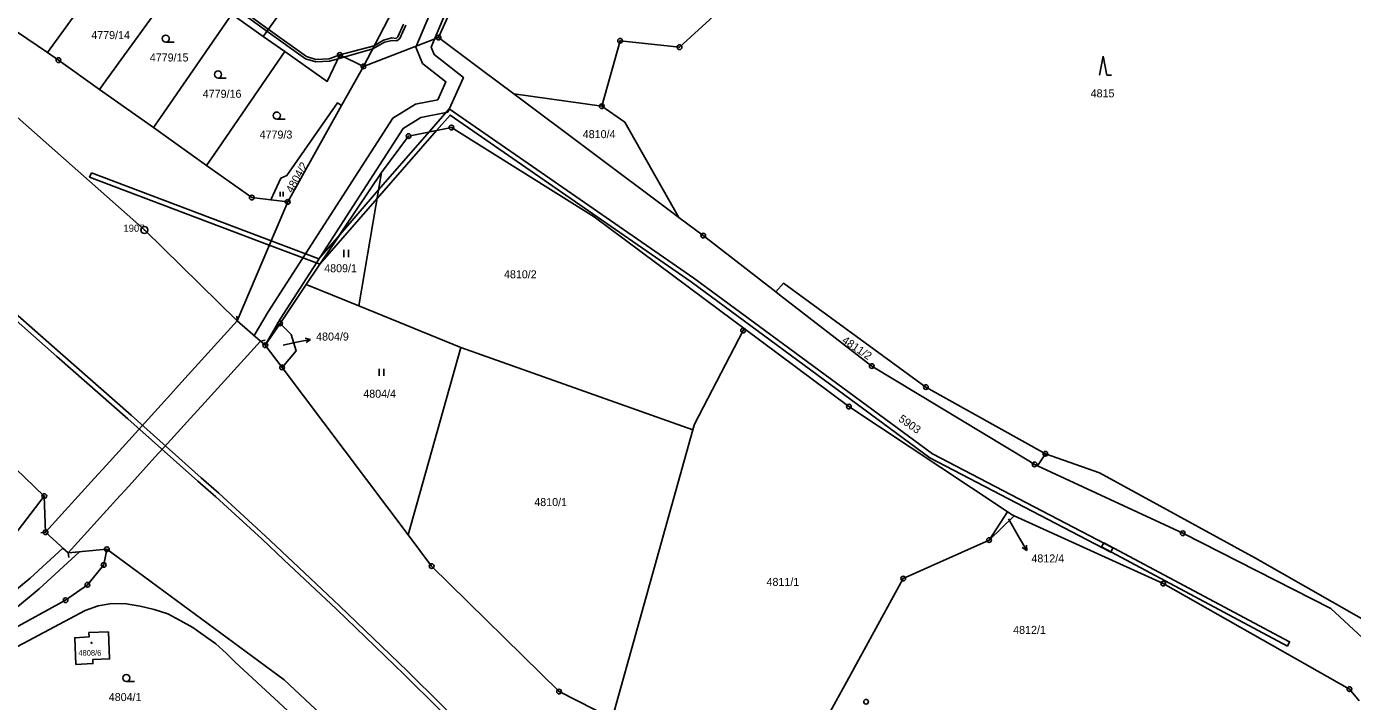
# Model space of a CAD drawing. Extents: x -644096 to -634268, y -1141430 to -1133463.
# Drawn here: x -638035.6 to -637753.9, y -1138446.2 to -1138302.9 of the extents above; entities that cross this region are included whole.
import ezdxf

# ---------------------------------------------------------------- set-up
doc = ezdxf.new("R2010")
doc.units = 0
for name, color, linetype in [('_CIVIL_CONSTRUCTION', 7, 'Continuous'), ('B_Hranice _3D', 7, 'Continuous'), ('M_Svah_Nasyp', 7, 'Continuous'), ('M_Svah_Zarez', 7, 'Continuous'), ('spodek_zarez', 7, 'Continuous'), ('svrsek_osa_sjezdy', 7, 'Continuous'), ('svrsek_osa_terminal_VRT', 7, 'Continuous'), ('svrsek_osa_VRT', 7, 'Continuous'), ('svrsek_popisy_VRT', 7, 'Continuous'), ('terminal_VRT', 7, 'Continuous')]:
    doc.layers.add(name, color=color, linetype=linetype)

msp = doc.modelspace()

# ---------------------------------------------------------------- linework, layer by layer
at = {"layer": '_CIVIL_CONSTRUCTION'}
for centre, radius in [((-637948.09, -1138305.2), 0.5), ((-637948.09, -1138305.2), 0.0303), ((-637909.52, -1138305.88), 0.5), ((-637909.52, -1138305.88), 0.0303), ((-638028.83, -1138310), 0.5), ((-637969.06, -1138308.9), 0.5), ((-637969.06, -1138308.9), 0.0303), ((-637896.89, -1138307.24), 0.5), ((-637896.89, -1138307.24), 0.0303), ((-638028.83, -1138310), 0.0303), ((-637964.06, -1138311.33), 0.5), ((-637964.06, -1138311.33), 0.0303), ((-637913.42, -1138319.77), 0.5), ((-637913.42, -1138319.77), 0.0303), ((-637954.46, -1138326.12), 0.5), ((-637954.46, -1138326.12), 0.0303), ((-637945.34, -1138324.31), 0.5), ((-637945.34, -1138324.31), 0.0303), ((-637987.76, -1138339.16), 0.5), ((-637987.76, -1138339.16), 0.0303), ((-637980.14, -1138340.08), 0.5), ((-637980.14, -1138340.08), 0.0303), ((-638010.58, -1138346.05), 0.75), ((-638010.58, -1138346.05), 0.03), ((-637891.85, -1138347.24), 0.5), ((-637891.85, -1138347.24), 0.0303), ((-637981.77, -1138365.88), 0.5), ((-637981.77, -1138365.88), 0.0303), ((-637883.4, -1138367.4), 0.5), ((-637883.4, -1138367.4), 0.0303), ((-637984.89, -1138370.51), 0.5), ((-637984.89, -1138370.51), 0.0303), ((-637981.33, -1138375.24), 0.5), ((-637981.33, -1138375.24), 0.0303), ((-637856.06, -1138374.96), 0.5), ((-637856.06, -1138374.96), 0.0303), ((-637844.56, -1138379.4), 0.5), ((-637844.56, -1138379.4), 0.0303), ((-637860.91, -1138383.54), 0.5), ((-637860.91, -1138383.54), 0.0303), ((-637819.17, -1138393.55), 0.5), ((-637819.17, -1138393.55), 0.0303), ((-637821.46, -1138395.82), 0.5), ((-637821.46, -1138395.82), 0.0303), ((-638031.84, -1138402.54), 0.5), ((-638031.84, -1138402.54), 0.0303), ((-638031.57, -1138410.22), 0.5), ((-638031.57, -1138410.22), 0.0303), ((-637789.97, -1138410.45), 0.5), ((-637789.97, -1138410.45), 0.0303), ((-638018.56, -1138413.83), 0.5), ((-637831.13, -1138411.89), 0.5), ((-637831.13, -1138411.89), 0.0303), ((-638018.56, -1138413.83), 0.0303), ((-638019.23, -1138417.17), 0.5), ((-638019.23, -1138417.17), 0.0303), ((-637949.55, -1138417.42), 0.5), ((-637949.55, -1138417.42), 0.0303), ((-638022.69, -1138421.38), 0.5), ((-638022.69, -1138421.38), 0.0303), ((-637849.36, -1138420.05), 0.5), ((-637849.36, -1138420.05), 0.0303), ((-637794.12, -1138421.13), 0.5), ((-637794.12, -1138421.13), 0.0303), ((-638027.33, -1138424.67), 0.5), ((-638027.33, -1138424.67), 0.0303), ((-637922.48, -1138444.06), 0.5), ((-637922.48, -1138444.06), 0.0303), ((-637754.57, -1138443.54), 0.5), ((-637754.57, -1138443.54), 0.0303), ((-637857.24, -1138446.21), 0.5)]:
    msp.add_circle(centre, radius, dxfattribs=at)
at = {"layer": 'B_Hranice _3D'}
for points in [[(-637995.36, -1138295.42), (-637995.65, -1138295.82), (-637990.71, -1138299.37), (-637984.54, -1138303.85), (-637984.25, -1138303.44), (-637990.2, -1138299.12), (-637989.83, -1138298.65), (-637989.36, -1138298.39), (-637988.95, -1138298.68), (-637988.52, -1138298.06), (-637989.8, -1138297.17), (-637990.23, -1138297.78), (-637989.82, -1138298.07), (-637990.17, -1138298.27), (-637990.61, -1138298.83)], [(-637969.44, -1138309.69), (-637969.06, -1138308.9), (-637971.34, -1138309.72), (-637974.13, -1138309.88), (-637976.14, -1138309.25), (-637984.25, -1138303.44), (-637984.54, -1138303.85), (-637976.36, -1138309.71), (-637974.19, -1138310.38), (-637971.26, -1138310.22)], [(-637969.06, -1138308.9), (-637969.44, -1138309.69), (-637968.18, -1138309.33)], [(-637962.08, -1138307.56), (-637961.76, -1138306.95), (-637969.06, -1138308.9), (-637968.18, -1138309.33)], [(-637950.1, -1138325.25), (-637948.51, -1138324.94), (-637945.65, -1138321.67), (-637894.4, -1138357.07), (-637843.72, -1138394.46), (-637805.26, -1138414.46), (-637804.8, -1138413.57), (-637843.18, -1138393.6), (-637893.82, -1138356.25), (-637945.81, -1138320.33)], [(-637969.09, -1138347.05), (-637973.32, -1138353.32), (-637961.13, -1138339.37), (-637948.51, -1138324.94), (-637950.1, -1138325.25), (-637960.82, -1138337.56)], [(-638021.85, -1138333.89), (-638022.21, -1138334.82), (-637984.05, -1138349.26), (-637973.32, -1138353.32), (-637969.09, -1138347.05), (-637973.55, -1138352.17), (-637983.66, -1138348.34)], [(-637767.74, -1138434.38), (-637767.27, -1138433.49), (-637806.74, -1138412.47), (-637807.21, -1138413.36)]]:
    msp.add_lwpolyline(points, close=True, dxfattribs=at)
for points in [[(-637947.14, -1138293.42), (-637952.92, -1138307.22), (-637951.52, -1138310.69), (-637946.51, -1138314.59), (-637948.24, -1138318.4), (-637952.96, -1138319.32), (-637957.78, -1138322.28), (-637984.29, -1138363.43), (-637987.25, -1138368.49), (-637985.91, -1138369.65), (-637984.89, -1138370.51), (-637981.73, -1138365.01), (-637955.62, -1138324.48), (-637951.86, -1138322.16), (-637946.14, -1138321.04), (-637942.79, -1138313.67), (-637949.04, -1138308.81), (-637949.68, -1138307.24), (-637948.97, -1138305.54), (-637944.44, -1138294.74)], [(-637955.5, -1138302.35), (-637956.71, -1138305.06), (-637957.11, -1138305.37), (-637958.01, -1138305.29), (-637959.79, -1138305.72), (-637961.76, -1138306.95), (-637962.08, -1138307.56), (-637959.59, -1138306.18), (-637957.97, -1138305.79), (-637956.97, -1138305.89), (-637956.31, -1138305.38), (-637955.04, -1138302.57)], [(-638044.15, -1138359.73), (-638029.16, -1138372.89), (-638014.07, -1138386.12), (-637999.21, -1138399.39), (-637995.42, -1138402.7), (-637985.58, -1138411.7), (-637980.96, -1138416.09), (-637969.79, -1138426.54), (-637955.39, -1138440.43), (-637940.79, -1138454.89), (-637926.98, -1138468.83), (-637913.16, -1138483.13), (-637899.38, -1138497.57), (-637888.5, -1138509.31), (-637872.35, -1138527.1), (-637859.14, -1138542.03), (-637845.95, -1138557.16), (-637833.67, -1138571.72), (-637834.51, -1138572.37), (-637833.9, -1138573.16)], [(-637806.82, -1138602.8), (-637814.77, -1138592.94), (-637819.49, -1138587.25), (-637827.91, -1138577), (-637832.57, -1138571.48), (-637845.19, -1138556.5), (-637858.38, -1138541.37), (-637871.61, -1138526.44), (-637887.76, -1138508.63), (-637898.66, -1138496.89), (-637912.44, -1138482.43), (-637926.26, -1138468.13), (-637940.09, -1138454.19), (-637954.69, -1138439.71), (-637969.11, -1138425.82), (-637980.28, -1138415.37), (-637984.9, -1138410.96), (-637994.76, -1138401.96), (-637998.55, -1138398.65), (-638013.41, -1138385.38), (-638028.5, -1138372.13), (-638043.51, -1138358.97)], [(-638043.06, -1138430.57), (-638032.91, -1138422.24), (-638024.37, -1138414.39), (-638026.79, -1138414.62), (-638027.92, -1138413.58), (-638034.87, -1138419.98), (-638044.76, -1138428.09)]]:
    msp.add_lwpolyline(points, dxfattribs=at)
at = {"layer": 'M_Svah_Nasyp'}
for p, q in [((-638003.32, -1138379.06), (-637990.9, -1138365.37)), ((-637990.92, -1138364.37), (-637990.9, -1138365.37)), ((-637985.91, -1138369.65), (-637998.46, -1138383.46)), ((-637984.94, -1138369.43), (-637985.91, -1138369.65)), ((-638004.97, -1138380.88), (-638003.32, -1138379.06)), ((-638010.51, -1138386.99), (-638004.97, -1138380.88)), ((-638005.65, -1138391.36), (-638000.1, -1138385.26)), ((-638000.1, -1138385.26), (-637998.46, -1138383.46)), ((-638013.19, -1138389.95), (-638010.51, -1138386.99)), ((-638018.73, -1138396.06), (-638013.19, -1138389.95)), ((-638008.33, -1138394.32), (-638005.65, -1138391.36)), ((-638021.17, -1138398.75), (-638018.73, -1138396.06)), ((-638013.88, -1138400.42), (-638008.33, -1138394.32)), ((-638021.17, -1138398.75), (-638031.57, -1138410.22)), ((-638016.49, -1138403.29), (-638013.88, -1138400.42)), ((-638016.49, -1138403.29), (-638026.79, -1138414.62)), ((-638032.56, -1138410.34), (-638031.57, -1138410.22)), ((-638026.6, -1138415.6), (-638026.79, -1138414.62))]:
    msp.add_line(p, q, dxfattribs=at)
at = {"layer": 'M_Svah_Zarez'}
msp.add_circle((-638021.8, -1138433.71), 0.123, dxfattribs=at)
at = {"layer": 'spodek_zarez'}
msp.add_circle((-638683.07, -1137056.85), 1378.08, dxfattribs=at)
at = {"layer": 'svrsek_osa_sjezdy'}
for p, q in [((-638006.04, -1138306.17), (-638004.29, -1138306.17)), ((-637806.89, -1138309.16), (-637807.64, -1138313.16)), ((-637806.14, -1138313.16), (-637806.89, -1138309.16)), ((-637994.93, -1138313.79), (-637993.18, -1138313.79)), ((-637806.14, -1138313.16), (-637805.14, -1138313.16)), ((-637982.45, -1138322.51), (-637980.7, -1138322.51)), ((-637981.76, -1138338.92), (-637981.76, -1138337.92)), ((-637981.09, -1138338.92), (-637981.09, -1138337.92)), ((-637968.23, -1138351.8), (-637968.23, -1138350.3)), ((-637967.23, -1138351.8), (-637967.23, -1138350.3)), ((-637960.69, -1138377.04), (-637960.69, -1138375.54)), ((-637959.69, -1138377.04), (-637959.69, -1138375.54)), ((-638014.42, -1138441.92), (-638012.67, -1138441.92))]:
    msp.add_line(p, q, dxfattribs=at)
for centre in [(-638006.04, -1138305.42), (-637994.93, -1138313.04), (-637982.45, -1138321.76), (-638014.42, -1138441.17)]:
    msp.add_circle(centre, 0.75, dxfattribs=at)
at = {"layer": 'svrsek_osa_terminal_VRT'}
msp.add_arc((-642050.26, -1145189.6), 8802.25, 41.413152, 75.317049, dxfattribs=at)
at = {"layer": 'svrsek_popisy_VRT'}
for p, q in [((-637981.09, -1138370.51), (-637978.24, -1138369.9)), ((-637978.24, -1138369.9), (-637975.31, -1138369.28)), ((-637975.31, -1138369.28), (-637976.39, -1138368.99)), ((-637975.31, -1138369.28), (-637976.18, -1138369.97)), ((-637827.02, -1138407.4), (-637824.64, -1138411.48)), ((-637824.64, -1138411.48), (-637823.14, -1138414.08)), ((-637823.14, -1138414.08), (-637824.07, -1138413.46)), ((-637823.14, -1138414.08), (-637823.21, -1138412.96))]:
    msp.add_line(p, q, dxfattribs=at)
at = {"layer": 'terminal_VRT'}
for p, q in [((-637927.11, -1138258.04), (-637948.09, -1138305.2)), ((-637964.06, -1138311.33), (-637954.38, -1138292.9)), ((-638042.56, -1138300.69), (-638031.18, -1138308.4)), ((-637985.32, -1138304.94), (-637991.98, -1138300.24)), ((-637980.76, -1138308.17), (-637985.32, -1138304.94)), ((-637964.06, -1138311.33), (-637948.09, -1138305.2)), ((-638020.1, -1138316.2), (-638008.67, -1138324.31)), ((-637932.09, -1138317.16), (-637913.42, -1138319.77)), ((-637980.14, -1138340.08), (-637968.73, -1138319.66)), ((-638008.67, -1138324.31), (-637997.36, -1138332.35)), ((-637976.21, -1138357.62), (-637960.19, -1138333.84)), ((-637964.99, -1138362.19), (-637960.19, -1138333.84)), ((-637983.75, -1138339.64), (-637980.14, -1138340.08)), ((-637976.21, -1138357.62), (-637981.77, -1138365.88)), ((-637964.99, -1138362.19), (-637976.21, -1138357.62)), ((-637943.38, -1138371), (-637964.99, -1138362.19)), ((-637984.89, -1138370.51), (-637981.77, -1138365.88)), ((-637981.33, -1138375.24), (-637984.89, -1138370.51)), ((-637954.53, -1138410.81), (-637943.38, -1138371)), ((-637894.05, -1138388.48), (-637943.38, -1138371)), ((-638031.84, -1138402.54), (-638063.09, -1138372.71)), ((-637981.33, -1138375.24), (-637954.53, -1138410.81)), ((-637894.05, -1138388.48), (-637911.2, -1138449.75)), ((-637820.84, -1138396.11), (-637819.17, -1138393.55)), ((-637831.13, -1138411.89), (-637827.22, -1138405.89)), ((-637825.83, -1138406.72), (-637831.13, -1138411.89))]:
    msp.add_line(p, q, dxfattribs=at)
for points in [[(-637990.9, -1138365.37), (-638010.58, -1138346.05), (-638037.63, -1138322.11), (-638086.71, -1138283.5), (-638222.95, -1138188.18), (-638349.23, -1138104.1), (-638423.32, -1138053.73), (-638510.68, -1138004.02), (-638527.17, -1137970.93), (-638528.76, -1137961.15)], [(-637913.42, -1138319.77), (-637909.52, -1138305.88), (-637896.89, -1138307.24), (-637883.23, -1138294.73), (-637854.4, -1138258.54)], [(-637985.32, -1138304.94), (-637983.86, -1138302.9), (-637969.36, -1138282.59)], [(-638031.18, -1138308.4), (-638029.47, -1138306.04), (-638014.78, -1138285.78), (-638013.98, -1138284.68)], [(-638020.1, -1138316.2), (-638018.68, -1138314.24), (-638004.03, -1138293.98), (-638002.94, -1138292.48)], [(-638008.67, -1138324.31), (-638007.17, -1138322.15), (-637993.27, -1138302.1), (-637991.98, -1138300.24)], [(-637948.09, -1138305.2), (-637938.74, -1138312.19), (-637932.09, -1138317.16)], [(-638031.18, -1138308.4), (-638028.83, -1138310), (-638020.1, -1138316.2)], [(-637980.76, -1138308.17), (-637982.14, -1138310.18), (-637995.76, -1138330.02), (-637997.36, -1138332.35)], [(-637964.06, -1138311.33), (-637969.06, -1138308.9), (-637971.75, -1138314.52), (-637975.14, -1138312.13), (-637980.76, -1138308.17)], [(-637968.73, -1138319.66), (-637967.52, -1138317.5), (-637964.06, -1138311.33)], [(-637932.09, -1138317.16), (-637899.1, -1138341.82), (-637897.03, -1138343.37)], [(-637983.75, -1138339.64), (-637981.56, -1138335.05), (-637980.29, -1138334.48), (-637969.57, -1138319.06), (-637968.73, -1138319.66)], [(-637897.03, -1138343.37), (-637908.48, -1138323.18), (-637913.42, -1138319.77)], [(-637960.19, -1138333.84), (-637954.46, -1138326.12), (-637945.34, -1138324.31), (-637915, -1138343.26), (-637888.4, -1138363.07), (-637883.17, -1138366.96)], [(-637997.36, -1138332.35), (-637987.76, -1138339.16), (-637983.75, -1138339.64)], [(-637990.9, -1138365.37), (-637982.81, -1138346.35), (-637980.14, -1138340.08)], [(-637897.03, -1138343.37), (-637891.85, -1138347.24), (-637876.4, -1138359.21)], [(-637819.17, -1138393.55), (-637844.56, -1138379.4), (-637874.82, -1138357.36), (-637876.4, -1138359.21)], [(-637876.4, -1138359.21), (-637875.64, -1138359.8), (-637856.06, -1138374.96), (-637822.71, -1138395.07), (-637821.46, -1138395.82), (-637820.84, -1138396.11)], [(-637984.89, -1138370.51), (-637985.91, -1138369.65), (-637990.9, -1138365.37)], [(-637981.77, -1138365.88), (-637979.39, -1138368.25), (-637978.35, -1138371.69), (-637981.33, -1138375.24)], [(-637883.17, -1138366.96), (-637883.4, -1138367.4), (-637893.71, -1138387.26), (-637894.05, -1138388.48)], [(-637827.22, -1138405.89), (-637828.38, -1138405.12), (-637860.91, -1138383.54), (-637883.17, -1138366.96)], [(-637729.96, -1138436.86), (-637747.51, -1138431.11), (-637774.5, -1138415.75), (-637807.7, -1138397.61), (-637819.17, -1138393.55)], [(-637820.84, -1138396.11), (-637789.97, -1138410.45), (-637758.5, -1138426.43), (-637737.5, -1138445.86), (-637737.15, -1138446.39)], [(-638058.05, -1138428.23), (-638047.41, -1138422.73), (-638031.84, -1138402.54)], [(-638031.84, -1138402.54), (-638031.57, -1138410.22), (-638026.79, -1138414.62), (-638018.56, -1138413.83)], [(-637825.83, -1138406.72), (-637826.25, -1138406.53), (-637827.22, -1138405.89)], [(-637752.49, -1138446.01), (-637754.57, -1138443.54), (-637794.12, -1138421.13), (-637825.83, -1138406.72)], [(-637911.2, -1138449.75), (-637922.48, -1138444.06), (-637949.55, -1138417.42), (-637954.53, -1138410.81)], [(-637864.79, -1138448.19), (-637861.77, -1138442.68), (-637849.36, -1138420.05), (-637831.13, -1138411.89)], [(-638075.76, -1138446.13), (-638062.23, -1138442.3), (-638051.64, -1138437.96), (-638027.33, -1138424.67), (-638022.69, -1138421.38), (-638019.23, -1138417.17), (-638018.56, -1138413.83)], [(-638018.56, -1138413.83), (-637980.88, -1138441.59), (-637973.09, -1138448.85), (-637963.05, -1138458.61), (-637954.23, -1138472.58), (-637911.41, -1138515.81), (-637867.56, -1138566.06), (-637805.05, -1138645.18), (-637742.54, -1138724.31), (-637708.51, -1138774.57), (-637684.05, -1138817.19), (-637647.49, -1138889.73), (-637610.47, -1138960.6), (-637604.48, -1138970.3), (-637589.53, -1138988.54), (-637577.22, -1139008.6), (-637575.79, -1139014.61)], [(-637978.2, -1138456.06), (-637977.32, -1138450.68), (-637991.37, -1138437.72), (-637993.19, -1138435.89), (-637995.39, -1138433.89), (-638000.3, -1138430.45), (-638002.95, -1138428.95), (-638005.6, -1138427.57), (-638008.49, -1138426.61), (-638011.49, -1138425.91), (-638014.43, -1138425.42), (-638017.47, -1138425.38), (-638020.39, -1138425.83), (-638023.16, -1138426.87), (-638036.34, -1138433.87), (-638053.61, -1138442.83)], [(-638022.35, -1138431.49), (-638018.22, -1138431.39), (-638017.98, -1138437.13), (-638021.54, -1138437.27), (-638021.5, -1138438.13), (-638025.13, -1138438.28), (-638025.38, -1138432.64), (-638022.32, -1138432.44), (-638022.35, -1138431.49)]]:
    msp.add_lwpolyline(points, dxfattribs=at)

# ---------------------------------------------------------------- texts
at = {"layer": '_CIVIL_CONSTRUCTION'}
msp.add_text('1907', height=1.5, dxfattribs=at).set_placement((-638015.03, -1138346.43))
at = {"layer": 'svrsek_osa_VRT'}
for s, height, p in [('4779/14', 1.7, (-638021.87, -1138305.52)), ('4779/15', 1.7, (-638009.43, -1138310.28)), ('4779/16', 1.7, (-637998.18, -1138317.99)), ('4815', 1.7, (-637809.55, -1138317.89)), ('4779/3', 1.7, (-637986.1, -1138326.64)), ('4810/4', 1.7, (-637917.45, -1138326.56)), ('4809/1', 1.7, (-637972.38, -1138355.03)), ('4810/2', 1.7, (-637934.19, -1138356.31)), ('4804/9', 1.7, (-637974.1, -1138369.53)), ('4804/4', 1.7, (-637964.08, -1138381.67)), ('4810/1', 1.7, (-637927.75, -1138404.67)), ('4812/4', 1.7, (-637822.13, -1138416.64)), ('4811/1', 1.7, (-637878.41, -1138421.62)), ('4812/1', 1.7, (-637826.01, -1138431.81)), ('4808/6', 1.19, (-638024.61, -1138436.44)), ('4804/1', 1.7, (-638018.15, -1138446.07))]:
    msp.add_text(s, height=height, dxfattribs=at).set_placement(p)
for s, rotation, p in [('4804/2', 61, (-637979.15, -1138338.33)), ('4811/2', 326, (-637862.54, -1138369.85)), ('5903', 325, (-637850.53, -1138386.52))]:
    msp.add_text(s, height=1.7, rotation=rotation, dxfattribs=at).set_placement(p)

doc.saveas('drawing.dxf')
